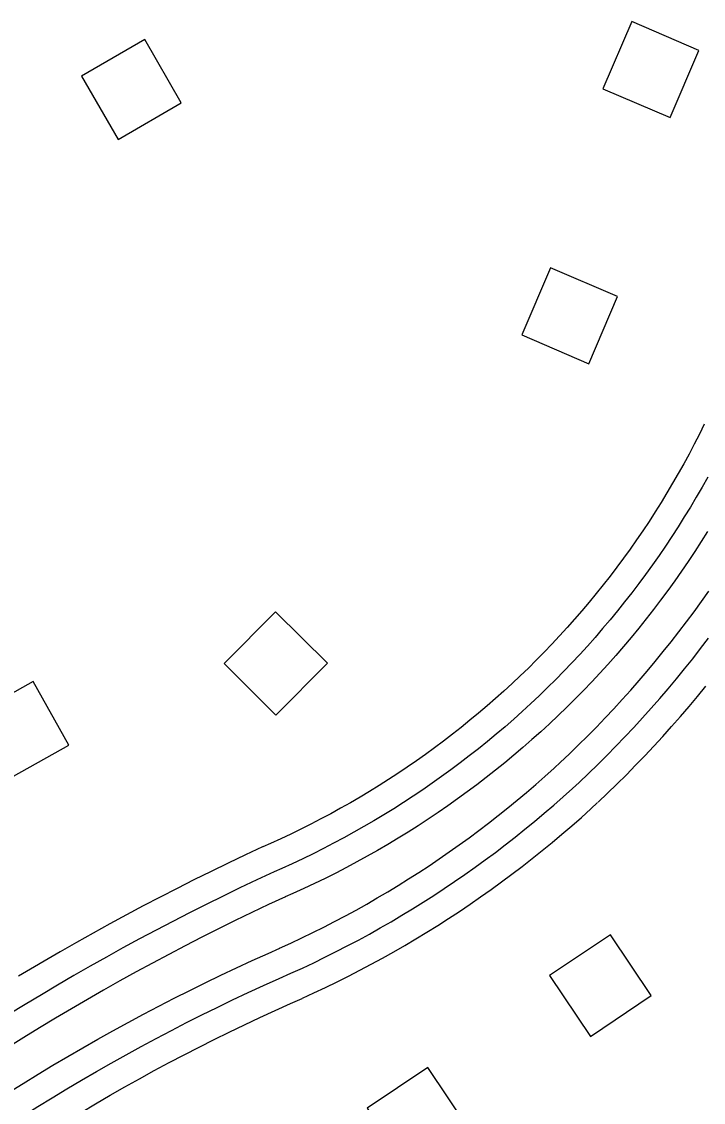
# Model space of a CAD drawing. Extents: x 3297735 to 3335592, y 670436 to 695807.
# Drawn here: x 3324341 to 3324714, y 686697 to 687288 of the extents above; entities that cross this region are included whole.
import ezdxf

# ---------------------------------------------------------------- set-up
doc = ezdxf.new("R2010")
doc.units = 0
doc.layers.add('V-BLDG-OTLN', color=7, linetype='Continuous')
doc.layers.add('V-ROAD-CNTR', color=7, linetype='Continuous')

msp = doc.modelspace()

# ---------------------------------------------------------------- linework, layer by layer
at = {"layer": 'V-BLDG-OTLN'}
for points in [[(3324696.05, 687235.67), (3324711.78, 687272.45), (3324675, 687288.18), (3324659.27, 687251.4)], [(3324408.51, 687278.37), (3324373.87, 687258.37), (3324393.86, 687223.73), (3324428.51, 687243.72)], [(3324651.56, 687101.06), (3324667.29, 687137.84), (3324630.51, 687153.57), (3324614.79, 687116.79)], [(3324480.28, 686908.87), (3324508.49, 686937.22), (3324480.13, 686965.43), (3324451.92, 686937.08)], [(3324332.03, 686872.86), (3324366.94, 686892.38), (3324347.42, 686927.3), (3324312.5, 686907.77)], [(3324663.33, 686788.67), (3324630.1, 686766.4), (3324652.37, 686733.18), (3324685.6, 686755.44)], [(3324563.46, 686716.2), (3324530.23, 686693.93), (3324552.5, 686660.7), (3324585.73, 686682.97)]]:
    msp.add_lwpolyline(points, close=True, dxfattribs=at)
at = {"layer": 'V-ROAD-CNTR'}
for points in [[(3324714.76, 687068.03), (3324712.04, 687062.54), (3324709.25, 687057.09), (3324706.39, 687051.68), (3324703.46, 687046.3), (3324700.46, 687040.96), (3324697.4, 687035.66), (3324694.27, 687030.39), (3324691.07, 687025.17), (3324687.81, 687019.99), (3324684.48, 687014.85), (3324681.09, 687009.75), (3324677.63, 687004.69), (3324674.1, 686999.68), (3324670.52, 686994.72), (3324666.87, 686989.8), (3324663.16, 686984.92), (3324659.39, 686980.1), (3324655.56, 686975.32), (3324651.67, 686970.59), (3324647.71, 686965.91), (3324643.71, 686961.29), (3324639.63, 686956.71), (3324635.51, 686952.18), (3324631.33, 686947.71), (3324627.08, 686943.29), (3324622.79, 686938.93), (3324618.44, 686934.62), (3324614.03, 686930.36), (3324609.57, 686926.16), (3324605.06, 686922.02), (3324600.5, 686917.94), (3324595.88, 686913.91), (3324591.22, 686909.94), (3324586.5, 686906.03), (3324581.74, 686902.18), (3324576.93, 686898.4), (3324572.07, 686894.67), (3324567.16, 686891.01), (3324562.21, 686887.41), (3324557.21, 686883.87), (3324552.16, 686880.39), (3324547.08, 686876.98), (3324541.95, 686873.63), (3324536.78, 686870.35), (3324531.57, 686867.14), (3324526.31, 686863.99), (3324521.02, 686860.91), (3324515.69, 686857.89), (3324510.32, 686854.94), (3324504.92, 686852.06), (3324499.47, 686849.26), (3324494, 686846.51), (3324488.48, 686843.84), (3324482.94, 686841.24), (3324477.35, 686838.7), (3324473.2, 686836.88)], [(3324716.59, 687039.04), (3324713.5, 687033.54), (3324710.34, 687028.07), (3324707.11, 687022.64), (3324703.81, 687017.26), (3324700.45, 687011.91), (3324697.02, 687006.61), (3324693.52, 687001.36), (3324689.95, 686996.15), (3324686.32, 686990.98), (3324682.63, 686985.86), (3324678.86, 686980.79), (3324675.04, 686975.76), (3324671.15, 686970.79), (3324667.2, 686965.86), (3324663.19, 686960.99), (3324659.11, 686956.16), (3324654.98, 686951.39), (3324650.78, 686946.67), (3324646.53, 686942.01), (3324642.21, 686937.39), (3324637.84, 686932.84), (3324633.41, 686928.34), (3324628.93, 686923.89), (3324624.39, 686919.51), (3324619.79, 686915.18), (3324615.14, 686910.91), (3324610.43, 686906.7), (3324605.68, 686902.54), (3324600.87, 686898.45), (3324596, 686894.42), (3324591.09, 686890.46), (3324586.13, 686886.55), (3324581.12, 686882.71), (3324576.06, 686878.93), (3324570.95, 686875.22), (3324565.8, 686871.57), (3324560.6, 686867.99), (3324555.35, 686864.47), (3324550.07, 686861.02), (3324544.73, 686857.64), (3324539.36, 686854.32), (3324533.94, 686851.07), (3324528.49, 686847.9), (3324522.99, 686844.79), (3324517.46, 686841.75), (3324511.88, 686838.78), (3324506.27, 686835.88), (3324500.62, 686833.06), (3324494.94, 686830.3), (3324489.23, 686827.62), (3324483.48, 686825.01), (3324479.25, 686823.15)], [(3324716.56, 687009.34), (3324713.09, 687003.84), (3324709.56, 686998.38), (3324705.95, 686992.96), (3324702.28, 686987.6), (3324698.54, 686982.28), (3324694.73, 686977), (3324690.86, 686971.78), (3324686.92, 686966.6), (3324682.91, 686961.48), (3324678.84, 686956.4), (3324674.71, 686951.38), (3324670.51, 686946.41), (3324666.25, 686941.5), (3324661.93, 686936.64), (3324657.55, 686931.83), (3324653.1, 686927.08), (3324648.6, 686922.38), (3324644.04, 686917.75), (3324639.42, 686913.17), (3324634.74, 686908.65), (3324630, 686904.19), (3324625.21, 686899.79), (3324620.37, 686895.46), (3324615.47, 686891.18), (3324610.51, 686886.96), (3324605.5, 686882.81), (3324600.44, 686878.73), (3324595.33, 686874.7), (3324590.17, 686870.75), (3324584.96, 686866.85), (3324579.7, 686863.03), (3324574.39, 686859.27), (3324569.03, 686855.58), (3324563.63, 686851.96), (3324558.18, 686848.4), (3324552.69, 686844.92), (3324547.15, 686841.5), (3324541.58, 686838.16), (3324535.95, 686834.89), (3324530.29, 686831.68), (3324524.59, 686828.55), (3324518.85, 686825.5), (3324513.07, 686822.51), (3324507.25, 686819.6), (3324501.4, 686816.76), (3324495.51, 686814), (3324489.6, 686811.32), (3324485.3, 686809.42)], [(3324635.91, 686882.95), (3324640.98, 686887.76), (3324645.93, 686892.56), (3324650.82, 686897.43), (3324655.66, 686902.35), (3324660.44, 686907.32), (3324665.17, 686912.35), (3324669.84, 686917.43), (3324674.46, 686922.56), (3324679.01, 686927.75), (3324683.5, 686932.99), (3324687.94, 686938.27), (3324692.32, 686943.61), (3324696.63, 686949), (3324700.88, 686954.43), (3324705.08, 686959.91), (3324709.21, 686965.44), (3324713.27, 686971.02), (3324717.28, 686976.64)], [(3324646.24, 686872.07), (3324651.37, 686876.94), (3324656.44, 686881.86), (3324661.45, 686886.85), (3324666.41, 686891.89), (3324671.31, 686896.99), (3324676.16, 686902.14), (3324680.94, 686907.34), (3324685.67, 686912.6), (3324690.34, 686917.92), (3324694.94, 686923.28), (3324699.49, 686928.7), (3324703.97, 686934.17), (3324708.39, 686939.68), (3324712.75, 686945.25), (3324717.04, 686950.87)], [(3324656.57, 686861.19), (3324661.76, 686866.12), (3324666.95, 686871.16), (3324672.09, 686876.27), (3324677.17, 686881.43), (3324682.18, 686886.65), (3324687.14, 686891.92), (3324692.04, 686897.25), (3324696.88, 686902.64), (3324701.66, 686908.08), (3324706.38, 686913.58), (3324711.03, 686919.12), (3324715.62, 686924.72)], [(3324482.29, 686781.32), (3324488.44, 686784.13), (3324494.48, 686786.98), (3324500.49, 686789.9), (3324506.46, 686792.88), (3324512.4, 686795.94), (3324518.3, 686799.06), (3324524.16, 686802.26), (3324529.99, 686805.52), (3324535.78, 686808.85), (3324541.52, 686812.25), (3324547.23, 686815.71), (3324552.9, 686819.24), (3324558.52, 686822.84), (3324564.11, 686826.5), (3324569.65, 686830.23), (3324575.14, 686834.02), (3324580.6, 686837.87), (3324586, 686841.79), (3324591.36, 686845.77), (3324596.68, 686849.82), (3324601.94, 686853.92), (3324607.16, 686858.09), (3324612.33, 686862.31), (3324617.45, 686866.6), (3324622.51, 686870.95), (3324627.53, 686875.36), (3324632.51, 686879.83), (3324636.1, 686883.12)], [(3324488.52, 686767.68), (3324494.76, 686770.53), (3324500.96, 686773.45), (3324507.12, 686776.44), (3324513.25, 686779.51), (3324519.34, 686782.64), (3324525.4, 686785.85), (3324531.41, 686789.13), (3324537.39, 686792.48), (3324543.33, 686795.89), (3324549.23, 686799.38), (3324555.09, 686802.93), (3324560.9, 686806.56), (3324566.68, 686810.25), (3324572.41, 686814.01), (3324578.09, 686817.83), (3324583.73, 686821.72), (3324589.33, 686825.68), (3324594.88, 686829.7), (3324600.38, 686833.78), (3324605.83, 686837.93), (3324611.23, 686842.15), (3324616.59, 686846.42), (3324621.89, 686850.76), (3324627.15, 686855.16), (3324632.35, 686859.62), (3324637.5, 686864.14), (3324642.59, 686868.72), (3324646.24, 686872.07)], [(3324494.76, 686754.04), (3324501.07, 686756.92), (3324507.43, 686759.92), (3324513.75, 686762.99), (3324520.03, 686766.13), (3324526.28, 686769.35), (3324532.49, 686772.64), (3324538.66, 686776), (3324544.8, 686779.43), (3324550.89, 686782.93), (3324556.94, 686786.51), (3324562.94, 686790.15), (3324568.91, 686793.87), (3324574.83, 686797.66), (3324580.71, 686801.51), (3324586.54, 686805.43), (3324592.32, 686809.42), (3324598.06, 686813.48), (3324603.75, 686817.6), (3324609.39, 686821.79), (3324614.98, 686826.05), (3324620.52, 686830.37), (3324626.02, 686834.75), (3324631.46, 686839.2), (3324636.84, 686843.72), (3324642.18, 686848.29), (3324647.46, 686852.93), (3324652.68, 686857.62), (3324656.38, 686861.01)], [(3324472.93, 686836.75), (3324463.55, 686832.39), (3324454.14, 686827.94), (3324444.78, 686823.4), (3324435.44, 686818.8), (3324426.15, 686814.13), (3324416.89, 686809.38), (3324407.67, 686804.56), (3324398.48, 686799.67), (3324389.33, 686794.71), (3324380.23, 686789.67), (3324371.16, 686784.57), (3324362.13, 686779.39), (3324339.4, 686766.13)], [(3324479.25, 686823.15), (3324469.92, 686818.81), (3324460.62, 686814.41), (3324451.36, 686809.93), (3324442.13, 686805.38), (3324432.94, 686800.75), (3324423.78, 686796.06), (3324414.66, 686791.29), (3324405.58, 686786.46), (3324396.54, 686781.55), (3324387.53, 686776.57), (3324378.57, 686771.52), (3324369.64, 686766.41), (3324360.75, 686761.22), (3324351.91, 686755.97), (3324343.1, 686750.64), (3324334.34, 686745.25), (3324325.61, 686739.79), (3324316.94, 686734.27), (3324310.77, 686730.28)], [(3324485.57, 686809.55), (3324476.29, 686805.24), (3324467.1, 686800.88), (3324457.94, 686796.45), (3324448.82, 686791.95), (3324439.73, 686787.38), (3324430.68, 686782.74), (3324421.66, 686778.02), (3324412.68, 686773.24), (3324403.74, 686768.39), (3324394.84, 686763.47), (3324385.98, 686758.48), (3324377.15, 686753.42), (3324368.36, 686748.3), (3324359.62, 686743.1), (3324350.91, 686737.84), (3324342.25, 686732.51), (3324333.62, 686727.11), (3324325.04, 686721.64), (3324318.91, 686717.69)], [(3324326.04, 686697.34), (3324333.98, 686702.41), (3324342.02, 686707.46), (3324350.09, 686712.43), (3324358.21, 686717.34), (3324366.37, 686722.17), (3324374.58, 686726.93), (3324382.82, 686731.63), (3324391.1, 686736.25), (3324399.42, 686740.81), (3324407.78, 686745.29), (3324416.18, 686749.7), (3324424.62, 686754.04), (3324433.09, 686758.3), (3324441.6, 686762.49), (3324450.14, 686766.62), (3324458.72, 686770.66), (3324467.34, 686774.64), (3324475.97, 686778.53), (3324482.46, 686781.4)], [(3324334.13, 686684.7), (3324342.01, 686689.74), (3324349.94, 686694.72), (3324357.9, 686699.62), (3324365.91, 686704.46), (3324373.96, 686709.23), (3324382.06, 686713.93), (3324390.19, 686718.56), (3324398.36, 686723.12), (3324406.57, 686727.62), (3324414.81, 686732.04), (3324423.1, 686736.39), (3324431.42, 686740.67), (3324439.78, 686744.88), (3324448.17, 686749.01), (3324456.6, 686753.08), (3324465.06, 686757.07), (3324473.56, 686760.99), (3324482.09, 686764.84), (3324488.52, 686767.68)], [(3324342.21, 686672.07), (3324350.04, 686677.07), (3324357.86, 686681.98), (3324365.71, 686686.82), (3324373.61, 686691.59), (3324381.55, 686696.29), (3324389.54, 686700.93), (3324397.55, 686705.5), (3324405.61, 686710), (3324413.71, 686714.43), (3324421.84, 686718.79), (3324430.02, 686723.08), (3324438.22, 686727.3), (3324446.47, 686731.45), (3324454.74, 686735.53), (3324463.06, 686739.54), (3324471.41, 686743.48), (3324479.79, 686747.34), (3324488.21, 686751.14), (3324494.59, 686753.96)]]:
    msp.add_lwpolyline(points, dxfattribs=at)

doc.saveas('drawing.dxf')
